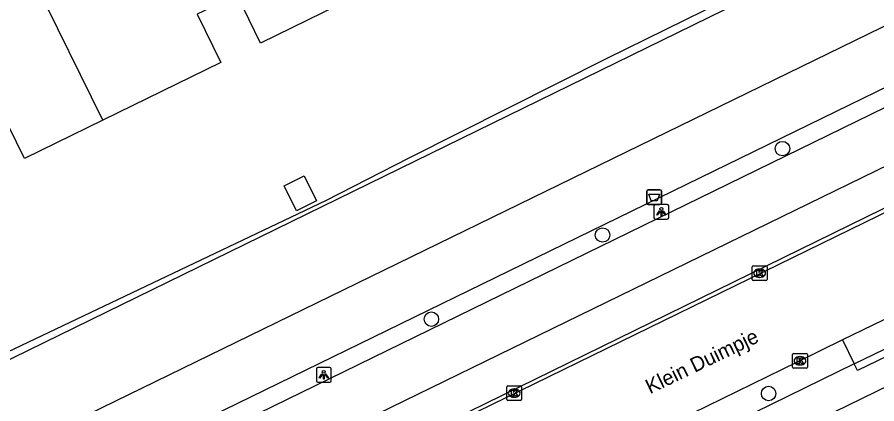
# Model space of a CAD drawing. Extents: x 160457 to 162082, y 388340 to 389736.
# Drawn here: x 161344.7 to 161402.7, y 388942.9 to 388969 of the extents above; entities that cross this region are included whole.
import ezdxf

# ---------------------------------------------------------------- set-up
doc = ezdxf.new("R2010")
doc.units = 0
for name, color, linetype in [('IMGEO_Afvalbak', 7, 'Continuous'), ('IMGEO_Boom', 7, 'Continuous'), ('IMGEO_Erf', 7, 'Continuous'), ('IMGEO_Fietspad_gesloten', 7, 'Continuous'), ('IMGEO_Haag', 7, 'Continuous'), ('IMGEO_Kolk', 7, 'Continuous'), ('IMGEO_Lichtpunt', 7, 'Continuous'), ('IMGEO_Openbare_ruimte_label', 7, 'Continuous'), ('IMGEO_Pand', 7, 'Continuous'), ('IMGEO_Parkeervlak_open', 7, 'Continuous'), ('IMGEO_Rijbaan_lokaal_gesloten', 7, 'Continuous'), ('IMGEO_Rijbaan_lokaal_open', 7, 'Continuous'), ('IMGEO_Voetpad_open', 7, 'Continuous'), ('IMGEO_Waterloop', 7, 'Continuous')]:
    doc.layers.add(name, color=color, linetype=linetype)

msp = doc.modelspace()

# ---------------------------------------------------------------- linework, layer by layer
at = {"layer": 'IMGEO_Afvalbak'}
for p, q in [((161387.187, 388956.436), (161387.187, 388957.236)), ((161387.187, 388957.236), (161387.187, 388956.436)), ((161387.287, 388957.336), (161388.077, 388957.336)), ((161388.077, 388957.336), (161387.287, 388957.336)), ((161388.177, 388957.236), (161388.177, 388956.436)), ((161388.177, 388956.436), (161388.177, 388957.236)), ((161388.077, 388956.336), (161387.287, 388956.336)), ((161387.287, 388956.336), (161388.077, 388956.336))]:
    msp.add_line(p, q, dxfattribs=at)
msp.add_lwpolyline([(161387.33, 388957.05), (161388.034, 388957.05), (161387.885, 388956.58), (161387.479, 388956.58), (161387.33, 388957.05)], dxfattribs=at)
for centre, start, end in [((161387.287, 388957.236), 90, 180), ((161387.287, 388957.236), 90, 180), ((161388.077, 388957.236), 0, 90), ((161388.077, 388957.236), 360, 90), ((161387.287, 388956.436), 180, 270), ((161387.287, 388956.436), 180, 270), ((161388.077, 388956.436), 270, 0), ((161388.077, 388956.436), 270, 0)]:
    msp.add_arc(centre, 0.1, start, end, dxfattribs=at)
at = {"layer": 'IMGEO_Boom'}
for centre in [(161396.349, 388960.125), (161384.197, 388954.279), (161372.634, 388948.587), (161395.418, 388943.555)]:
    msp.add_circle(centre, 0.489, dxfattribs=at)
at = {"layer": 'IMGEO_Erf'}
msp.add_lwpolyline([(161343.049, 388945.934), (161365.499, 388956.622), (161371.124, 388959.504), (161384.506, 388966.25), (161392.385, 388970.112)], dxfattribs=at)
at = {"layer": 'IMGEO_Fietspad_gesloten'}
for points in [[(161292.538, 388908.78), (161340.181, 388932.074), (161340.763, 388932.358), (161467.742, 388994.441)], [(161414.797, 388964.558), (161409.924, 388962.166), (161358.94, 388937.268)]]:
    msp.add_lwpolyline(points, dxfattribs=at)
at = {"layer": 'IMGEO_Haag'}
msp.add_lwpolyline([(161466.465, 388995.027), (161462.4, 388993.147), (161340.216, 388933.451), (161339.644, 388933.172), (161291.954, 388909.871), (161292.538, 388908.78)], dxfattribs=at)
at = {"layer": 'IMGEO_Kolk'}
for p, q in [((161394.308, 388951.268), (161394.308, 388952.12)), ((161394.383, 388952.194), (161395.235, 388952.194)), ((161394.796, 388951.974), (161394.821, 388951.974)), ((161395.309, 388952.12), (161395.309, 388951.268)), ((161394.819, 388951.414), (161394.794, 388951.414)), ((161395.235, 388951.194), (161394.383, 388951.194)), ((161397.033, 388945.346), (161397.033, 388946.198)), ((161397.108, 388946.272), (161397.96, 388946.272)), ((161397.521, 388946.052), (161397.546, 388946.052)), ((161398.034, 388946.198), (161398.034, 388945.346)), ((161397.544, 388945.492), (161397.519, 388945.492)), ((161397.96, 388945.272), (161397.108, 388945.272)), ((161377.727, 388943.158), (161377.727, 388944.01)), ((161377.802, 388944.084), (161378.654, 388944.084)), ((161378.215, 388943.864), (161378.24, 388943.864)), ((161378.728, 388944.01), (161378.728, 388943.158)), ((161378.238, 388943.304), (161378.213, 388943.304)), ((161378.654, 388943.084), (161377.802, 388943.084))]:
    msp.add_line(p, q, dxfattribs=at)
for points in [[(161394.308, 388951.268), (161394.308, 388952.12)], [(161394.383, 388952.194), (161395.235, 388952.194)], [(161394.629, 388951.894), (161394.752, 388951.894), (161394.752, 388951.743), (161394.882, 388951.894), (161395.046, 388951.894), (161394.9, 388951.743), (161395.053, 388951.494), (161394.901, 388951.494), (161394.816, 388951.658), (161394.752, 388951.591), (161394.752, 388951.494), (161394.629, 388951.494), (161394.629, 388951.894)], [(161395.309, 388952.12), (161395.309, 388951.268)], [(161395.235, 388951.194), (161394.383, 388951.194)], [(161397.033, 388945.346), (161397.033, 388946.198)], [(161397.108, 388946.272), (161397.96, 388946.272)], [(161398.034, 388946.198), (161398.034, 388945.346)], [(161397.354, 388945.972), (161397.477, 388945.972), (161397.477, 388945.821), (161397.607, 388945.972), (161397.771, 388945.972), (161397.625, 388945.821), (161397.778, 388945.572), (161397.626, 388945.572), (161397.541, 388945.736), (161397.477, 388945.669), (161397.477, 388945.572), (161397.354, 388945.572), (161397.354, 388945.972)], [(161397.96, 388945.272), (161397.108, 388945.272)], [(161377.727, 388943.158), (161377.727, 388944.01)], [(161377.802, 388944.084), (161378.654, 388944.084)], [(161378.048, 388943.784), (161378.171, 388943.784), (161378.171, 388943.633), (161378.301, 388943.784), (161378.465, 388943.784), (161378.319, 388943.633), (161378.472, 388943.384), (161378.32, 388943.384), (161378.235, 388943.548), (161378.171, 388943.481), (161378.171, 388943.384), (161378.048, 388943.384), (161378.048, 388943.784)], [(161378.728, 388944.01), (161378.728, 388943.158)], [(161378.654, 388943.084), (161377.802, 388943.084)]]:
    msp.add_lwpolyline(points, dxfattribs=at)
for centre, start, end in [((161394.385, 388952.118), 91.55205, 178.44795), ((161394.385, 388952.118), 91.55205, 178.44795), ((161395.233, 388952.118), 1.55205, 88.44795), ((161395.233, 388952.118), 1.55205, 88.44795), ((161394.385, 388951.27), 181.55205, 268.44795), ((161394.385, 388951.27), 181.55205, 268.44795), ((161395.233, 388951.27), 271.55205, 358.44795), ((161395.233, 388951.27), 271.55205, 358.44795), ((161397.11, 388946.196), 91.55205, 178.44795), ((161397.11, 388946.196), 91.55205, 178.44795), ((161397.958, 388946.196), 1.55205, 88.44795), ((161397.958, 388946.196), 1.55205, 88.44795), ((161397.11, 388945.348), 181.55205, 268.44795), ((161397.11, 388945.348), 181.55205, 268.44795), ((161397.958, 388945.348), 271.55205, 358.44795), ((161397.958, 388945.348), 271.55205, 358.44795), ((161377.804, 388944.008), 91.55205, 178.44795), ((161377.804, 388944.008), 91.55205, 178.44795), ((161378.652, 388944.008), 1.55205, 88.44795), ((161378.652, 388944.008), 1.55205, 88.44795), ((161377.804, 388943.16), 181.55205, 268.44795), ((161377.804, 388943.16), 181.55205, 268.44795), ((161378.652, 388943.16), 271.55205, 358.44795), ((161378.652, 388943.16), 271.55205, 358.44795)]:
    msp.add_arc(centre, 0.0765, start, end, dxfattribs=at)
for centre, major_axis, ratio, start_param, end_param in [((161394.795, 388951.694), (-0.387, 0.002), 0.722429, 4.712389, 7.853982), ((161394.82, 388951.694), (-0.39, 0.002), 0.717154, 1.570796, 4.712389), ((161397.52, 388945.772), (-0.387, 0.002), 0.722429, 4.712389, 7.853982), ((161397.545, 388945.772), (-0.39, 0.002), 0.717154, 1.570796, 4.712389), ((161378.214, 388943.584), (-0.387, 0.002), 0.722429, 4.712389, 7.853982), ((161378.239, 388943.584), (-0.39, 0.002), 0.717154, 1.570796, 4.712389)]:
    msp.add_ellipse(centre, major_axis=major_axis, ratio=ratio, start_param=start_param, end_param=end_param, dxfattribs=at)
at = {"layer": 'IMGEO_Lichtpunt'}
for p, q in [((161387.671, 388956.243), (161387.671, 388955.436)), ((161387.671, 388956.243), (161387.671, 388955.436)), ((161388.573, 388956.338), (161387.765, 388956.338)), ((161388.573, 388956.338), (161387.765, 388956.338)), ((161388.667, 388955.436), (161388.667, 388956.243)), ((161388.667, 388955.436), (161388.667, 388956.243)), ((161387.765, 388955.342), (161388.573, 388955.342)), ((161387.765, 388955.342), (161388.573, 388955.342)), ((161364.863, 388945.226), (161364.863, 388944.419)), ((161364.863, 388945.226), (161364.863, 388944.419)), ((161365.765, 388945.321), (161364.957, 388945.321)), ((161365.765, 388945.321), (161364.957, 388945.321)), ((161365.859, 388944.419), (161365.859, 388945.226)), ((161365.859, 388944.419), (161365.859, 388945.226)), ((161364.957, 388944.325), (161365.765, 388944.325)), ((161364.957, 388944.325), (161365.765, 388944.325))]:
    msp.add_line(p, q, dxfattribs=at)
for points in [[(161388.045, 388955.907), (161388.084, 388955.879), (161387.896, 388955.617), (161387.858, 388955.644), (161388.045, 388955.907)], [(161388.257, 388955.879), (161388.295, 388955.906), (161388.482, 388955.644), (161388.443, 388955.616), (161388.257, 388955.879)], [(161388.147, 388955.859), (161388.194, 388955.859), (161388.194, 388955.537), (161388.147, 388955.537), (161388.147, 388955.859)], [(161365.237, 388944.89), (161365.276, 388944.862), (161365.088, 388944.6), (161365.05, 388944.627), (161365.237, 388944.89)], [(161365.449, 388944.862), (161365.487, 388944.889), (161365.674, 388944.627), (161365.635, 388944.599), (161365.449, 388944.862)], [(161365.339, 388944.842), (161365.386, 388944.842), (161365.386, 388944.52), (161365.339, 388944.52), (161365.339, 388944.842)]]:
    msp.add_lwpolyline(points, dxfattribs=at)
for centre in [(161388.17, 388956.041), (161365.362, 388945.024)]:
    msp.add_circle(centre, 0.0994, dxfattribs=at)
for centre, start, end in [((161387.765, 388956.243), 90, 180), ((161387.765, 388956.243), 90, 180), ((161388.573, 388956.243), 0, 90), ((161388.573, 388956.243), 0, 90), ((161387.765, 388955.436), 180, 270), ((161387.765, 388955.436), 180, 270), ((161388.573, 388955.436), 270, 0), ((161388.573, 388955.436), 270, 360), ((161364.957, 388945.226), 90, 180), ((161364.957, 388945.226), 90, 180), ((161365.765, 388945.226), 0, 90), ((161365.765, 388945.226), 0, 90), ((161364.957, 388944.419), 180, 270), ((161364.957, 388944.419), 180, 270), ((161365.765, 388944.419), 270, 0), ((161365.765, 388944.419), 270, 360)]:
    msp.add_arc(centre, 0.0946, start, end, dxfattribs=at)
at = {"layer": 'IMGEO_Pand'}
for points in [[(161350.43, 388962.04), (161345.113, 388972.878)], [(161366.372, 388969.838), (161361.099, 388967.262), (161359.506, 388970.524), (161356.81, 388969.207)], [(161356.81, 388969.207), (161358.4, 388965.95), (161350.43, 388962.04)], [(161350.43, 388962.04), (161345.147, 388959.46), (161343.55, 388962.73), (161340.854, 388961.413)], [(161364.869, 388956.587), (161363.511, 388955.921), (161362.685, 388957.605), (161364.043, 388958.271), (161364.869, 388956.587)]]:
    msp.add_lwpolyline(points, dxfattribs=at)
at = {"layer": 'IMGEO_Parkeervlak_open'}
msp.add_lwpolyline([(161400.416, 388947.177), (161401.205, 388945.557)], dxfattribs=at)
at = {"layer": 'IMGEO_Rijbaan_lokaal_gesloten'}
for points in [[(161361.22, 388935.231), (161407.712, 388957.965)], [(161403.817, 388948.833), (161400.416, 388947.177)], [(161400.416, 388947.177), (161397.353, 388945.686), (161389.234, 388941.715)]]:
    msp.add_lwpolyline(points, dxfattribs=at)
at = {"layer": 'IMGEO_Rijbaan_lokaal_open'}
msp.add_lwpolyline([(161361.22, 388935.231), (161361.14, 388935.433), (161362.91, 388936.311), (161407.581, 388958.233), (161407.712, 388957.965)], dxfattribs=at)
at = {"layer": 'IMGEO_Voetpad_open'}
for points in [[(161364.998, 388925.286), (161413.661, 388949.05)], [(161401.205, 388945.557), (161404.605, 388947.214)], [(161404.605, 388947.214), (161404.824, 388946.765), (161401.424, 388945.108), (161401.205, 388945.557)], [(161401.205, 388945.557), (161390.026, 388940.096)]]:
    msp.add_lwpolyline(points, dxfattribs=at)
at = {"layer": 'IMGEO_Waterloop'}
for points in [[(161302.804, 388926.133), (161304.371, 388926.41), (161335.496, 388941.655), (161335.994, 388941.899), (161417.487, 388981.813), (161454.619, 389000), (161464.977, 389005.073), (161468.465, 389007.494)], [(161471.307, 389001.703), (161467.841, 389000), (161454.837, 388993.61), (161338.532, 388936.821), (161337.989, 388936.556), (161297.536, 388916.804), (161280.406, 388908.69)]]:
    msp.add_lwpolyline(points, dxfattribs=at)

# ---------------------------------------------------------------- texts
at = {"layer": 'IMGEO_Openbare_ruimte_label'}
msp.add_text('Klein Duimpje', height=1, rotation=25.66788, dxfattribs=at).set_placement((161387.403, 388943.5))

doc.saveas('drawing.dxf')
